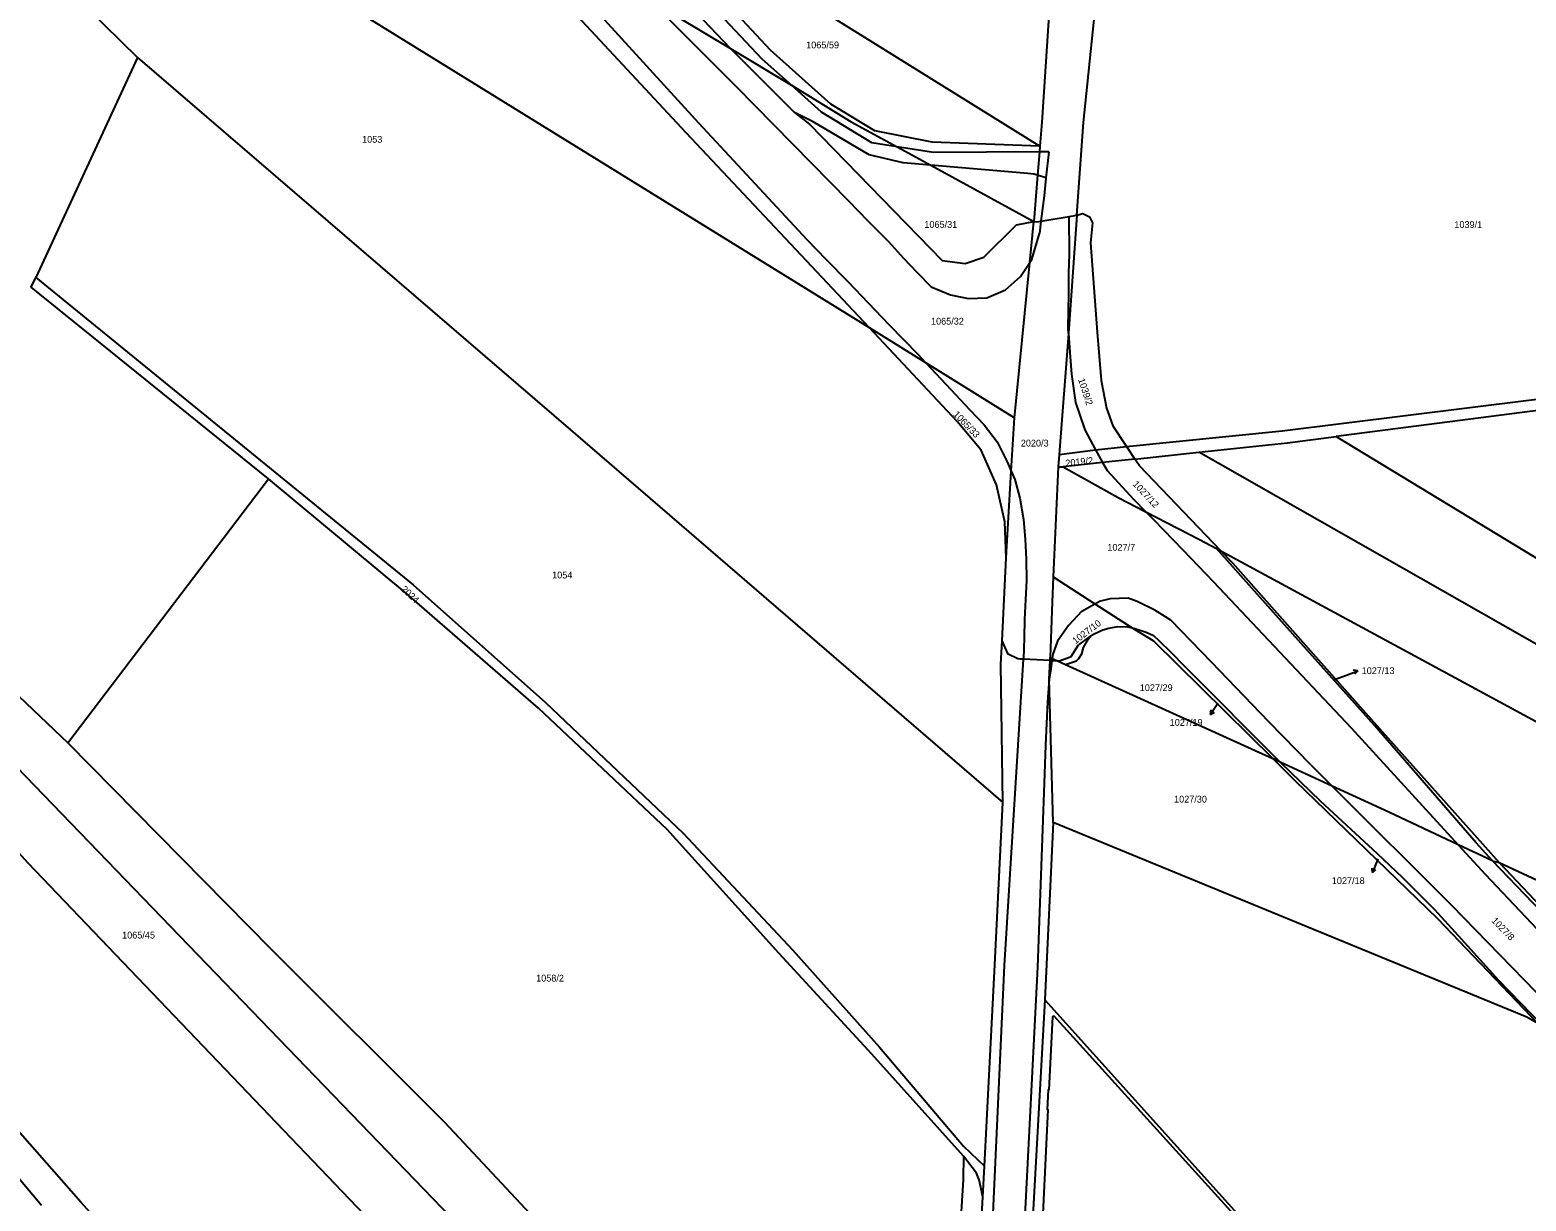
# Model space of a CAD drawing. Extents: x -679220 to -673243, y -1075091 to -1066557.
# Drawn here: x -676893.3 to -676519.4, y -1069781.9 to -1069489.2 of the extents above; entities that cross this region are included whole.
import ezdxf

# ---------------------------------------------------------------- set-up
doc = ezdxf.new("R2010")
doc.units = 0
for name, color, linetype in [('Hranice parcel', 7, 'Continuous'), ('Parcelní čísla', 7, 'Continuous'), ('Pop  PČ popisy', 7, 'Continuous'), ('Vnitřní kresba', 7, 'Continuous')]:
    doc.layers.add(name, color=color, linetype=linetype)

msp = doc.modelspace()

# ---------------------------------------------------------------- linework, layer by layer
at = {"layer": 'Hranice parcel'}
for p, q in [((-676747.9, -1069451.77), (-676640.87, -1069518.26)), ((-676866.44, -1069496.15), (-676891.85, -1069551.1)), ((-676619.21, -1069593.35), (-676617.13, -1069596.47)), ((-676636.08, -1069595.31), (-676636.31, -1069598.41)), ((-676617.13, -1069596.47), (-676601.13, -1069594.77)), ((-676636.31, -1069598.41), (-676637.55, -1069625.9)), ((-676636.31, -1069598.41), (-676635.08, -1069598.38)), ((-676883.82, -1069667.37), (-676833.68, -1069601.42)), ((-676596.73, -1069618.8), (-676595.62, -1069619.38)), ((-676650.35, -1069641.88), (-676649.33, -1069621.17)), ((-676638.33, -1069646.8), (-676638.28, -1069646.08)), ((-676634.45, -1069647.79), (-676582.7, -1069671.29)), ((-676580.79, -1069672.17), (-676582.7, -1069671.29)), ((-676637.56, -1069687.25), (-676639.68, -1069731.6)), ((-676527.72, -1069696.83), (-676526.08, -1069697.29)), ((-676655.17, -1069780.82), (-676654.77, -1069773.14))]:
    msp.add_line(p, q, dxfattribs=at)
for points in [[(-676994.97, -1069367.03), (-676916.4, -1069419.75), (-676799.93, -1069491.72), (-676683.56, -1069563.61)], [(-676997.84, -1069371.56), (-676967.63, -1069396.91), (-676866.44, -1069496.15)], [(-676718.18, -1069493.84), (-676740.04, -1069470.88), (-676769.84, -1069438.45)], [(-676683.56, -1069563.61), (-676729.28, -1069514.92), (-676756.46, -1069485.83), (-676785.45, -1069458.56), (-676798.04, -1069446.44)], [(-676798.04, -1069446.44), (-676774.65, -1069460.32), (-676738.26, -1069481.92), (-676718.18, -1069493.84)], [(-676640.87, -1069518.26), (-676667.85, -1069517.31), (-676682.15, -1069514.46), (-676693.11, -1069507.76), (-676708.18, -1069494.26), (-676747.9, -1069451.77)], [(-676619.21, -1069593.35), (-676580.31, -1069589.4), (-676503.27, -1069579.84), (-676487.11, -1069574.25), (-676400.1, -1069512.48), (-676358.66, -1069481.59), (-676328.9, -1069457.35)], [(-676638.48, -1069482.24), (-676638.65, -1069485.71), (-676640.38, -1069512.29), (-676640.87, -1069518.26)], [(-676631.67, -1069535.51), (-676630.01, -1069512.34), (-676627.15, -1069484.98)], [(-677072.97, -1069489.48), (-677011.86, -1069545.76), (-676937.3, -1069621.96), (-676934.39, -1069619.35), (-676883.82, -1069667.37)], [(-676866.44, -1069496.15), (-676758.21, -1069589.17), (-676650.18, -1069682.25)], [(-676718.18, -1069493.84), (-676702.99, -1069503.08), (-676688.04, -1069512.18), (-676676.59, -1069518.44), (-676668.17, -1069523.05), (-676642.41, -1069537.13)], [(-676718.18, -1069493.84), (-676702.24, -1069509.91), (-676698.49, -1069512.75), (-676665.34, -1069546.88), (-676659.6, -1069547.58), (-676654.87, -1069546.05), (-676646.71, -1069537.95), (-676642.41, -1069537.13)], [(-677081.69, -1069502.5), (-677022.21, -1069556.42), (-676947.81, -1069631.9), (-676941.98, -1069626.45), (-676865.04, -1069706.17), (-676788.11, -1069785.86)], [(-676640.87, -1069518.26), (-676640.99, -1069519.68), (-676641.47, -1069525.57), (-676642.41, -1069537.13)], [(-676647.25, -1069586.13), (-676643.42, -1069547.34), (-676642.41, -1069537.13)], [(-676642.41, -1069537.13), (-676641.67, -1069537.2), (-676640.61, -1069537.02), (-676633.58, -1069535.83), (-676631.67, -1069535.51)], [(-676631.67, -1069535.51), (-676633.76, -1069565.1), (-676636.08, -1069595.31)], [(-676631.67, -1069535.51), (-676630.16, -1069535.11), (-676628.47, -1069535.93), (-676627.77, -1069537.44), (-676628.22, -1069542.46), (-676626.55, -1069564.76), (-676625.56, -1069576.87), (-676624.22, -1069583.78), (-676622.64, -1069588.18), (-676619.21, -1069593.35)], [(-676833.68, -1069601.42), (-676893.03, -1069553.48), (-676891.85, -1069551.1)], [(-676891.85, -1069551.1), (-676797.56, -1069627.88), (-676764.49, -1069657.28), (-676730.08, -1069689.92), (-676702.66, -1069719.18), (-676680.97, -1069743.42), (-676659.97, -1069768.17), (-676654.77, -1069773.14)], [(-676453.54, -1069553.5), (-676486.4, -1069576.57), (-676502.91, -1069582.54), (-676566.87, -1069590.84)], [(-676683.56, -1069563.61), (-676669.46, -1069572.35), (-676647.25, -1069586.13)], [(-676649.33, -1069621.17), (-676649.68, -1069612.14), (-676651.76, -1069602.93), (-676655.59, -1069594.23), (-676661.55, -1069587.05), (-676683.56, -1069563.61)], [(-676649.33, -1069621.17), (-676648.04, -1069599.49), (-676647.25, -1069586.13)], [(-676636.08, -1069595.31), (-676627.01, -1069594.14), (-676619.21, -1069593.35)], [(-676601.13, -1069594.77), (-676578.96, -1069592.41), (-676566.87, -1069590.84)], [(-676566.87, -1069590.84), (-676458.69, -1069656.49), (-676350.97, -1069721.99), (-676245.67, -1069786.47), (-676140.77, -1069850.83)], [(-676617.13, -1069596.47), (-676625.2, -1069597.33), (-676635.08, -1069598.38)], [(-676595.62, -1069619.38), (-676616.03, -1069598.13), (-676617.13, -1069596.47)], [(-676146.68, -1069856.02), (-676242.53, -1069800.03), (-676338.4, -1069744), (-676469.67, -1069669.49), (-676601.13, -1069594.77)], [(-676635.08, -1069598.38), (-676621.3, -1069606.05), (-676614.39, -1069609.62), (-676600.99, -1069616.54), (-676596.73, -1069618.8)], [(-676659.99, -1069770.66), (-676682.85, -1069745.18), (-676706.17, -1069719.93), (-676734.05, -1069689.05), (-676766.24, -1069658.74), (-676799.08, -1069630.1), (-676833.68, -1069601.42)], [(-677053.03, -1069615.7), (-677017.13, -1069642.81), (-677003.29, -1069655.61), (-676971.54, -1069693.66), (-676920.07, -1069747.67), (-676890.38, -1069782.9)], [(-676527.72, -1069696.83), (-676531.87, -1069692.33), (-676557.24, -1069663.03), (-676579.05, -1069638.65), (-676596.73, -1069618.8)], [(-676595.62, -1069619.38), (-676484.48, -1069679.55), (-676373.24, -1069739.65), (-676261.91, -1069799.85), (-676151.04, -1069859.85)], [(-676595.62, -1069619.38), (-676592.73, -1069622.39), (-676559.5, -1069659.91), (-676526.08, -1069697.29)], [(-676637.55, -1069625.9), (-676637.93, -1069634.38), (-676638.28, -1069646.08)], [(-676637.55, -1069625.9), (-676627.12, -1069632.63), (-676617.85, -1069638.61)], [(-676634.45, -1069647.79), (-676631.73, -1069646.89), (-676631.13, -1069646.29), (-676630.43, -1069645.09), (-676630.02, -1069643.53), (-676628.74, -1069641.39), (-676628.03, -1069640.51), (-676627.29, -1069640.1), (-676625.19, -1069639.14), (-676623.63, -1069638.74), (-676621.44, -1069638.34), (-676619.02, -1069638.37), (-676617.85, -1069638.61)], [(-676650.18, -1069682.25), (-676650.64, -1069647.71), (-676650.35, -1069641.88)], [(-676638.33, -1069646.8), (-676644.98, -1069646.5), (-676645.7, -1069646.47), (-676646.39, -1069646.36), (-676648.82, -1069645.22), (-676650.35, -1069641.88)], [(-676617.85, -1069638.61), (-676617.41, -1069638.7), (-676614.35, -1069639.69), (-676612.46, -1069640.56), (-676611.18, -1069641.76), (-676608.08, -1069644.82), (-676604.82, -1069648.16), (-676580.79, -1069672.17)], [(-676617.85, -1069638.61), (-676612.5, -1069641.84), (-676582.7, -1069671.29)], [(-676637.56, -1069687.25), (-676638.6, -1069651.49), (-676638.33, -1069646.8)], [(-676638.28, -1069646.08), (-676637.79, -1069646.31), (-676636.49, -1069646.88), (-676634.45, -1069647.79)], [(-676798.81, -1069796.71), (-676893.72, -1069697.42), (-676929.14, -1069658.23)], [(-676883.82, -1069667.37), (-676833.01, -1069718.93), (-676789.67, -1069762.11), (-676738.75, -1069816.69), (-676667.64, -1069898.26)], [(-676582.7, -1069671.29), (-676577.1, -1069676.82), (-676541.5, -1069711.24), (-676516.41, -1069737.48)], [(-676527.72, -1069696.83), (-676536.3, -1069692.82), (-676553.65, -1069684.71), (-676567.81, -1069678.17), (-676580.79, -1069672.17)], [(-676580.79, -1069672.17), (-676570.8, -1069681.85), (-676556.56, -1069695.03), (-676550.26, -1069701.05), (-676542.29, -1069709.04), (-676536.32, -1069715.54), (-676526.25, -1069726.64), (-676515.33, -1069737.9)], [(-676654.77, -1069773.14), (-676652.14, -1069722.84), (-676650.18, -1069682.25)], [(-676516.41, -1069737.48), (-676519.22, -1069735.92), (-676637.56, -1069687.25)], [(-676722.67, -1069957.43), (-676801.61, -1069869.74), (-676880.57, -1069782.12), (-676911, -1069747.63), (-676963.19, -1069691.93)], [(-676471.83, -1069754.92), (-676490.48, -1069735.62), (-676507.61, -1069717.81), (-676527.72, -1069696.83)], [(-676526.08, -1069697.29), (-676492.19, -1069733.05), (-676471.11, -1069755.22)], [(-676526.08, -1069697.29), (-676425.51, -1069743.99), (-676324.57, -1069790.62), (-676223.69, -1069837.23), (-676122.99, -1069883.9)], [(-676639.68, -1069731.6), (-676644.13, -1069812.44), (-676645.05, -1069857.87), (-676650.86, -1069979.98)], [(-676639.68, -1069731.6), (-676590.86, -1069785.77), (-676523.61, -1069860.2)], [(-676584.29, -1069794.1), (-676637.32, -1069735.69), (-676637.76, -1069735.83), (-676638.66, -1069754.06), (-676638.81, -1069754.05), (-676639.07, -1069759.01), (-676638.91, -1069759.02), (-676643.4, -1069852.8), (-676643.55, -1069852.79), (-676643.8, -1069857.81), (-676643.65, -1069857.82), (-676649.75, -1069979.14), (-676650.86, -1069979.98)], [(-676659.99, -1069770.66), (-676660.04, -1069776.44), (-676667.64, -1069898.26)], [(-676655.17, -1069780.82), (-676656.04, -1069776.52), (-676656.7, -1069774.85), (-676659.99, -1069770.66)], [(-676605.74, -1070103.1), (-676606.05, -1070102.03), (-676618.88, -1070075.13), (-676635.71, -1070045.07), (-676653.11, -1070018.74), (-676665.05, -1069994.77), (-676666.13, -1069979.74), (-676663.34, -1069943.84), (-676657.72, -1069878.62), (-676658.24, -1069840.6), (-676656.88, -1069813.25), (-676655.17, -1069780.82)]]:
    msp.add_lwpolyline(points, dxfattribs=at)
at = {"layer": 'Pop  PČ popisy'}
for p, q in [((-676564.26, -1069650.42), (-676561.46, -1069649.34)), ((-676561.46, -1069649.34), (-676562.57, -1069649.24)), ((-676561.46, -1069649.34), (-676562.21, -1069650.17)), ((-676567.23, -1069651.57), (-676564.26, -1069650.42)), ((-676596.6, -1069657.76), (-676598.23, -1069660.28)), ((-676598.23, -1069660.28), (-676598.11, -1069659.16)), ((-676598.23, -1069660.28), (-676597.27, -1069659.71)), ((-676596.42, -1069657.48), (-676596.6, -1069657.76)), ((-676556.67, -1069696.99), (-676557.74, -1069699.79)), ((-676556.44, -1069696.37), (-676556.67, -1069696.99)), ((-676557.74, -1069699.79), (-676557.85, -1069698.68)), ((-676557.74, -1069699.79), (-676556.92, -1069699.04))]:
    msp.add_line(p, q, dxfattribs=at)
at = {"layer": 'Vnitřní kresba'}
for p, q in [((-676710.29, -1069496.57), (-676736.61, -1069468.34)), ((-676753.24, -1069482.9), (-676726.18, -1069512.48)), ((-676738.26, -1069481.92), (-676716.78, -1069503.37)), ((-676702.99, -1069503.08), (-676710.29, -1069496.57)), ((-676716.78, -1069503.37), (-676688.7, -1069531.98)), ((-676695.45, -1069509.81), (-676702.99, -1069503.08)), ((-676697.58, -1069512.17), (-676702.24, -1069509.91)), ((-676682.88, -1069517.47), (-676695.45, -1069509.81)), ((-676726.18, -1069512.48), (-676699.01, -1069541.72)), ((-676683.59, -1069520.47), (-676697.58, -1069512.17)), ((-676676.59, -1069518.44), (-676682.88, -1069517.47)), ((-676667.47, -1069519.85), (-676676.59, -1069518.44)), ((-676675.07, -1069522.46), (-676683.59, -1069520.47)), ((-676668.17, -1069523.05), (-676675.07, -1069522.46)), ((-676640.99, -1069519.68), (-676667.47, -1069519.85)), ((-676638.66, -1069519.66), (-676640.99, -1069519.68)), ((-676638.66, -1069519.66), (-676639.37, -1069526.18)), ((-676643.9, -1069525.11), (-676668.17, -1069523.05)), ((-676642.37, -1069525.3), (-676643.9, -1069525.11)), ((-676641.47, -1069525.57), (-676642.37, -1069525.3)), ((-676639.37, -1069526.18), (-676641.47, -1069525.57)), ((-676639.37, -1069526.18), (-676639.8, -1069530.7)), ((-676688.7, -1069531.98), (-676683.89, -1069536.95)), ((-676639.8, -1069530.7), (-676640.61, -1069537.02)), ((-676683.89, -1069536.95), (-676678.76, -1069542.14)), ((-676640.61, -1069537.02), (-676641, -1069540.07)), ((-676633.51, -1069545.37), (-676633.58, -1069535.83)), ((-676642.92, -1069546.6), (-676641, -1069540.07)), ((-676699.01, -1069541.72), (-676694.4, -1069546.53)), ((-676678.76, -1069542.14), (-676674.94, -1069546.26)), ((-676694.4, -1069546.53), (-676688.89, -1069552.13)), ((-676674.94, -1069546.26), (-676671.55, -1069549.88)), ((-676645.77, -1069550.85), (-676643.42, -1069547.34)), ((-676643.42, -1069547.34), (-676642.92, -1069546.6)), ((-676633.62, -1069549.93), (-676633.51, -1069545.37)), ((-676688.89, -1069552.13), (-676678.64, -1069562.84)), ((-676671.55, -1069549.88), (-676668.03, -1069553.44)), ((-676649.47, -1069554.17), (-676645.77, -1069550.85)), ((-676633.69, -1069555.38), (-676633.62, -1069549.93)), ((-676668.03, -1069553.44), (-676663.24, -1069555.46)), ((-676663.24, -1069555.46), (-676658.81, -1069556.32)), ((-676658.81, -1069556.32), (-676654.14, -1069556.17)), ((-676654.14, -1069556.17), (-676649.47, -1069554.17)), ((-676633.7, -1069559.21), (-676633.69, -1069555.38)), ((-676633.81, -1069563.81), (-676633.7, -1069559.21)), ((-676678.64, -1069562.84), (-676671.31, -1069570.37)), ((-676633.76, -1069565.1), (-676633.81, -1069563.81)), ((-676633.76, -1069565.1), (-676633.41, -1069569.8)), ((-676671.31, -1069570.37), (-676669.46, -1069572.35)), ((-676633.41, -1069569.8), (-676632.96, -1069575.23)), ((-676669.46, -1069572.35), (-676664.35, -1069577.84)), ((-676664.35, -1069577.84), (-676658.47, -1069584.08)), ((-676632.96, -1069575.23), (-676631.96, -1069582.37)), ((-676631.96, -1069582.37), (-676631.08, -1069584.99)), ((-676658.47, -1069584.08), (-676654.83, -1069587.88)), ((-676631.08, -1069584.99), (-676629.67, -1069589.17)), ((-676654.83, -1069587.88), (-676651.54, -1069592.18)), ((-676629.67, -1069589.17), (-676627.01, -1069594.14)), ((-676651.54, -1069592.18), (-676649.08, -1069597.15)), ((-676649.08, -1069597.15), (-676648.04, -1069599.49)), ((-676627.01, -1069594.14), (-676625.2, -1069597.33)), ((-676625.2, -1069597.33), (-676624.08, -1069599.3)), ((-676648.04, -1069599.49), (-676647.12, -1069601.57)), ((-676624.08, -1069599.3), (-676617.45, -1069606.48)), ((-676647.12, -1069601.57), (-676645.89, -1069606.24)), ((-676645.89, -1069606.24), (-676644.94, -1069611.57)), ((-676617.45, -1069606.48), (-676614.39, -1069609.62)), ((-676644.94, -1069611.57), (-676644.54, -1069616.44)), ((-676614.39, -1069609.62), (-676612.39, -1069611.67)), ((-676612.39, -1069611.67), (-676605.12, -1069619.17)), ((-676644.54, -1069616.44), (-676644.35, -1069621.51)), ((-676605.12, -1069619.17), (-676597.51, -1069627.13)), ((-676644.35, -1069621.51), (-676644.26, -1069626.79)), ((-676644.26, -1069626.79), (-676644.5, -1069631.52)), ((-676597.51, -1069627.13), (-676563.06, -1069663.63)), ((-676644.5, -1069631.52), (-676644.71, -1069636.59)), ((-676630.38, -1069634.47), (-676633.76, -1069638.07)), ((-676630.38, -1069634.47), (-676627.12, -1069632.63)), ((-676627.12, -1069632.63), (-676626.05, -1069632.02)), ((-676623.35, -1069631.41), (-676626.05, -1069632.02)), ((-676618.8, -1069631.24), (-676623.35, -1069631.41)), ((-676616.55, -1069632.06), (-676618.8, -1069631.24)), ((-676612.14, -1069634.24), (-676616.55, -1069632.06)), ((-676608.19, -1069636.74), (-676612.14, -1069634.24)), ((-676644.71, -1069636.59), (-676644.78, -1069641.16)), ((-676633.76, -1069638.07), (-676636.47, -1069641.96)), ((-676603.04, -1069641.93), (-676608.19, -1069636.74)), ((-676644.78, -1069641.16), (-676644.98, -1069646.5)), ((-676636.47, -1069641.96), (-676637.62, -1069645.25)), ((-676628.03, -1069640.51), (-676631.25, -1069642.91)), ((-676598, -1069647.18), (-676603.04, -1069641.93)), ((-676637.62, -1069645.25), (-676637.79, -1069646.31)), ((-676635.99, -1069646.88), (-676633.03, -1069645.82)), ((-676633.03, -1069645.82), (-676631.25, -1069642.91)), ((-676649.75, -1069722.98), (-676644.98, -1069646.5)), ((-676638.17, -1069648.84), (-676638.6, -1069651.49)), ((-676638.33, -1069646.8), (-676637.87, -1069646.82)), ((-676637.87, -1069646.82), (-676638.17, -1069648.84)), ((-676637.79, -1069646.31), (-676637.87, -1069646.82)), ((-676637.87, -1069646.82), (-676636.49, -1069646.88)), ((-676636.49, -1069646.88), (-676635.99, -1069646.88)), ((-676583.69, -1069662.09), (-676598, -1069647.18)), ((-676638.6, -1069651.49), (-676639, -1069657.1)), ((-676639, -1069657.1), (-676639.47, -1069667.97)), ((-676573.15, -1069672.83), (-676583.69, -1069662.09)), ((-676563.06, -1069663.63), (-676536.3, -1069692.82)), ((-676639.47, -1069667.97), (-676639.83, -1069677.46)), ((-676573.15, -1069672.83), (-676567.81, -1069678.17)), ((-676639.83, -1069677.46), (-676641.46, -1069723.41)), ((-676567.81, -1069678.17), (-676537.94, -1069708.01)), ((-676536.3, -1069692.82), (-676529.58, -1069700.15)), ((-676529.58, -1069700.15), (-676495.45, -1069736.39)), ((-676504.97, -1069741.95), (-676537.94, -1069708.01)), ((-676653.89, -1069813.54), (-676649.75, -1069722.98)), ((-676641.46, -1069723.41), (-676646.12, -1069814.29))]:
    msp.add_line(p, q, dxfattribs=at)

# ---------------------------------------------------------------- texts
at = {"layer": 'Parcelní čísla'}
for s, p in [('1065/59', (-676699.3, -1069493.85)), ('1053', (-676810.29, -1069517.43)), ('1065/31', (-676669.76, -1069538.7)), ('1039/1', (-676537.29, -1069538.73)), ('1065/32', (-676668.1, -1069562.87)), ('2020/3', (-676645.66, -1069593.33)), ('1027/7', (-676624.02, -1069619.38)), ('1054', (-676762.79, -1069626.29)), ('1027/13', (-676560.46, -1069650.19)), ('1027/29', (-676615.92, -1069654.44)), ('1027/19', (-676608.44, -1069663.12)), ('1027/30', (-676607.35, -1069682.29)), ('1027/18', (-676567.92, -1069702.65)), ('1065/45', (-676870.27, -1069716.26)), ('1058/2', (-676766.79, -1069727.01))]:
    msp.add_text(s, height=1.7, dxfattribs=at).set_placement(p)
for s, rotation, p in [('1039/2', 288, (-676631.35, -1069576.59)), ('1065/33', 314, (-676662.66, -1069585.42)), ('2019/2', 6, (-676634.42, -1069598.35)), ('1027/12', 313, (-676617.81, -1069602.84)), ('2024', 317, (-676800.71, -1069629.17)), ('1027/10', 37, (-676631.97, -1069642.77)), ('1027/8', 314, (-676528.13, -1069711.93))]:
    msp.add_text(s, height=1.7, rotation=rotation, dxfattribs=at).set_placement(p)

doc.saveas('drawing.dxf')
